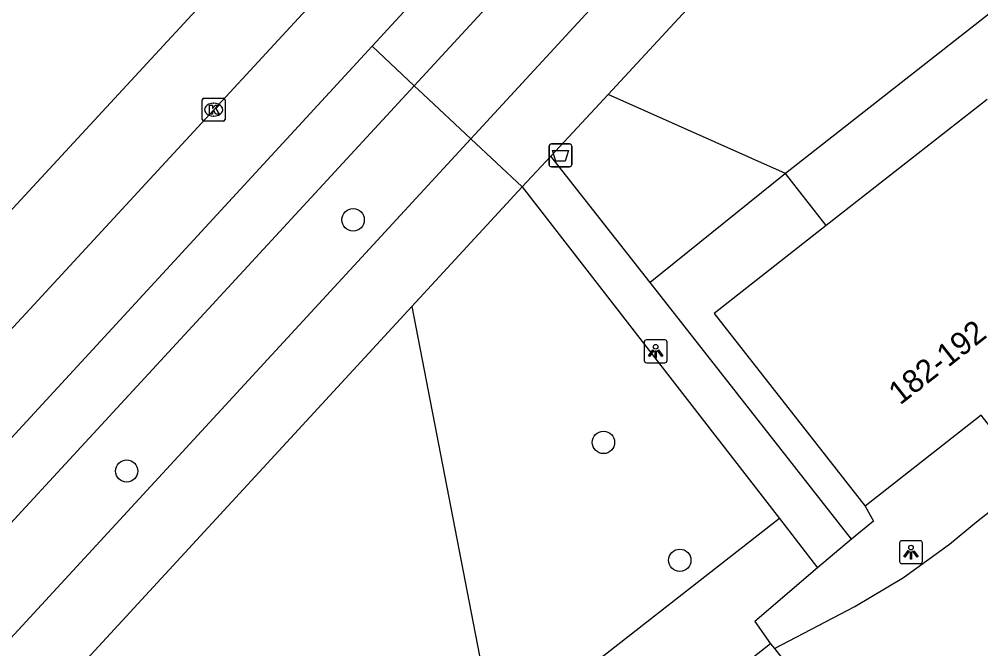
# Model space of a CAD drawing. Extents: x 159222 to 160346, y 381249 to 382166.
# Drawn here: x 159749.19 to 159791.29, y 381761.23 to 381788.78 of the extents above; entities that cross this region are included whole.
import ezdxf

# ---------------------------------------------------------------- set-up
doc = ezdxf.new("R2010")
doc.units = 0
for name, color, linetype in [('IMGEO_Afvalbak', 7, 'Continuous'), ('IMGEO_Boom', 7, 'Continuous'), ('IMGEO_Fietspad_gesloten', 7, 'Continuous'), ('IMGEO_Groenvoorziening', 7, 'Continuous'), ('IMGEO_Haag', 7, 'Continuous'), ('IMGEO_Kolk', 7, 'Continuous'), ('IMGEO_Lichtpunt', 7, 'Continuous'), ('IMGEO_Pand', 7, 'Continuous'), ('IMGEO_Pand_nummerreeks', 7, 'Continuous'), ('IMGEO_Rijbaan_lokaal_open', 7, 'Continuous'), ('IMGEO_Rijbaan_regionaal_gesloten', 7, 'Continuous'), ('IMGEO_Voetpad_open', 7, 'Continuous')]:
    doc.layers.add(name, color=color, linetype=linetype)

msp = doc.modelspace()

# ---------------------------------------------------------------- linework, layer by layer
at = {"layer": 'IMGEO_Afvalbak'}
for p, q in [((159772.393, 381782.419), (159772.393, 381783.219)), ((159772.393, 381783.219), (159772.393, 381782.419)), ((159772.493, 381783.319), (159773.283, 381783.319)), ((159773.283, 381783.319), (159772.493, 381783.319)), ((159773.383, 381783.219), (159773.383, 381782.419)), ((159773.383, 381782.419), (159773.383, 381783.219)), ((159773.283, 381782.319), (159772.493, 381782.319)), ((159772.493, 381782.319), (159773.283, 381782.319))]:
    msp.add_line(p, q, dxfattribs=at)
msp.add_lwpolyline([(159772.536, 381783.033), (159773.24, 381783.033), (159773.091, 381782.563), (159772.685, 381782.563), (159772.536, 381783.033)], dxfattribs=at)
for centre, start, end in [((159772.493, 381783.219), 90, 180), ((159772.493, 381783.219), 90, 180), ((159773.283, 381783.219), 0, 90), ((159773.283, 381783.219), 360, 90), ((159772.493, 381782.419), 180, 270), ((159772.493, 381782.419), 180, 270), ((159773.283, 381782.419), 270, 0), ((159773.283, 381782.419), 270, 0)]:
    msp.add_arc(centre, 0.1, start, end, dxfattribs=at)
at = {"layer": 'IMGEO_Boom'}
for centre in [(159763.809, 381779.998), (159774.772, 381770.259), (159753.893, 381769.006), (159778.115, 381765.1)]:
    msp.add_circle(centre, 0.489, dxfattribs=at)
at = {"layer": 'IMGEO_Fietspad_gesloten'}
for points in [[(159764.638, 381787.591), (159794.097, 381819.547), (159810.621, 381837.416), (159828.552, 381856.501), (159837.374, 381865.672), (159855.691, 381884.114)], [(159856.871, 381881.711), (159847.992, 381872.919), (159830.588, 381855.012), (159812.588, 381835.806), (159766.48, 381785.868)], [(159764.638, 381787.591), (159710.236, 381728.578), (159662.078, 381676.527), (159643.967, 381657.085), (159639.364, 381651.824), (159634.406, 381645.8), (159629.68, 381639.699)], [(159766.48, 381785.868), (159764.638, 381787.591)], [(159627.95, 381634.279), (159632.567, 381639.362), (159637.494, 381645.52), (159642.695, 381651.795), (159649.844, 381659.632), (159712.278, 381726.997), (159749.294, 381767.255), (159766.48, 381785.868)]]:
    msp.add_lwpolyline(points, dxfattribs=at)
at = {"layer": 'IMGEO_Groenvoorziening'}
for points in [[(159820.634, 381811.727), (159782.747, 381782.021)], [(159782.747, 381782.021), (159774.977, 381785.488)], [(159782.747, 381782.021), (159776.812, 381777.256)], [(159784.528, 381779.748), (159782.747, 381782.021)], [(159766.379, 381776.207), (159770.053, 381757.228)], [(159782.474, 381766.931), (159770.053, 381757.228)]]:
    msp.add_lwpolyline(points, dxfattribs=at)
at = {"layer": 'IMGEO_Haag'}
msp.add_lwpolyline([(159766.48, 381785.868), (159766.874, 381785.5), (159768.968, 381783.54)], dxfattribs=at)
at = {"layer": 'IMGEO_Kolk'}
for p, q in [((159757.276, 381785.317), (159758.128, 381785.317)), ((159757.201, 381784.391), (159757.201, 381785.243)), ((159757.689, 381785.097), (159757.714, 381785.097)), ((159758.202, 381785.243), (159758.202, 381784.391)), ((159757.712, 381784.537), (159757.687, 381784.537)), ((159758.128, 381784.317), (159757.276, 381784.317))]:
    msp.add_line(p, q, dxfattribs=at)
for points in [[(159757.276, 381785.317), (159758.128, 381785.317)], [(159757.201, 381784.391), (159757.201, 381785.243)], [(159757.522, 381785.017), (159757.645, 381785.017), (159757.645, 381784.866), (159757.775, 381785.017), (159757.939, 381785.017), (159757.793, 381784.866), (159757.946, 381784.617), (159757.794, 381784.617), (159757.709, 381784.781), (159757.645, 381784.714), (159757.645, 381784.617), (159757.522, 381784.617), (159757.522, 381785.017)], [(159758.202, 381785.243), (159758.202, 381784.391)], [(159758.128, 381784.317), (159757.276, 381784.317)]]:
    msp.add_lwpolyline(points, dxfattribs=at)
for centre, start, end in [((159757.278, 381785.241), 91.552, 178.448), ((159757.278, 381785.241), 91.552, 178.448), ((159758.126, 381785.241), 1.552, 88.448), ((159758.126, 381785.241), 1.552, 88.448), ((159757.278, 381784.393), 181.552, 268.448), ((159757.278, 381784.393), 181.552, 268.448), ((159758.126, 381784.393), 271.552, 358.448), ((159758.126, 381784.393), 271.552, 358.448)]:
    msp.add_arc(centre, 0.0765, start, end, dxfattribs=at)
for centre, major_axis, ratio, start_param, end_param in [((159757.688, 381784.817), (-0.387, 0.002), 0.722429, 4.712389, 7.853982), ((159757.713, 381784.817), (-0.39, 0.002), 0.717154, 1.570796, 4.712389)]:
    msp.add_ellipse(centre, major_axis=major_axis, ratio=ratio, start_param=start_param, end_param=end_param, dxfattribs=at)
at = {"layer": 'IMGEO_Lichtpunt'}
for p, q in [((159777.461, 381774.742), (159776.653, 381774.742)), ((159777.461, 381774.742), (159776.653, 381774.742)), ((159776.559, 381774.647), (159776.559, 381773.84)), ((159776.559, 381774.647), (159776.559, 381773.84)), ((159777.555, 381773.84), (159777.555, 381774.647)), ((159777.555, 381773.84), (159777.555, 381774.647)), ((159776.653, 381773.746), (159777.461, 381773.746)), ((159776.653, 381773.746), (159777.461, 381773.746)), ((159788.642, 381765.953), (159787.834, 381765.953)), ((159788.642, 381765.953), (159787.834, 381765.953)), ((159787.74, 381765.858), (159787.74, 381765.051)), ((159787.74, 381765.858), (159787.74, 381765.051)), ((159788.736, 381765.051), (159788.736, 381765.858)), ((159788.736, 381765.051), (159788.736, 381765.858)), ((159787.834, 381764.957), (159788.642, 381764.957)), ((159787.834, 381764.957), (159788.642, 381764.957))]:
    msp.add_line(p, q, dxfattribs=at)
for points in [[(159776.933, 381774.311), (159776.972, 381774.283), (159776.784, 381774.021), (159776.746, 381774.048), (159776.933, 381774.311)], [(159777.145, 381774.283), (159777.183, 381774.31), (159777.37, 381774.048), (159777.331, 381774.02), (159777.145, 381774.283)], [(159777.035, 381774.263), (159777.082, 381774.263), (159777.082, 381773.941), (159777.035, 381773.941), (159777.035, 381774.263)], [(159788.114, 381765.522), (159788.153, 381765.494), (159787.965, 381765.232), (159787.927, 381765.259), (159788.114, 381765.522)], [(159788.216, 381765.474), (159788.263, 381765.474), (159788.263, 381765.152), (159788.216, 381765.152), (159788.216, 381765.474)], [(159788.326, 381765.494), (159788.364, 381765.521), (159788.551, 381765.259), (159788.512, 381765.231), (159788.326, 381765.494)]]:
    msp.add_lwpolyline(points, dxfattribs=at)
for centre in [(159777.058, 381774.445), (159788.239, 381765.656)]:
    msp.add_circle(centre, 0.0994, dxfattribs=at)
for centre, start, end in [((159776.653, 381774.647), 90, 180), ((159776.653, 381774.647), 90, 180), ((159777.461, 381774.647), 0, 90), ((159777.461, 381774.647), 0, 90), ((159776.653, 381773.84), 180, 270), ((159776.653, 381773.84), 180, 270), ((159777.461, 381773.84), 270, 0), ((159777.461, 381773.84), 270, 360), ((159787.834, 381765.858), 90, 180), ((159787.834, 381765.858), 90, 180), ((159788.642, 381765.858), 0, 90), ((159788.642, 381765.858), 0, 90), ((159787.834, 381765.051), 180, 270), ((159787.834, 381765.051), 180, 270), ((159788.642, 381765.051), 270, 0), ((159788.642, 381765.051), 270, 360)]:
    msp.add_arc(centre, 0.0946, start, end, dxfattribs=at)
at = {"layer": 'IMGEO_Pand'}
for points in [[(159791.568, 381785.266), (159784.528, 381779.748)], [(159784.528, 381779.748), (159779.62, 381775.901), (159786.23, 381767.468)], [(159798.178, 381776.833), (159793.247, 381772.968), (159794.133, 381771.836), (159792.197, 381770.319), (159791.311, 381771.451), (159786.23, 381767.468)], [(159782.092, 381761.449), (159777.204, 381757.626)], [(159782.092, 381761.449), (159782.256, 381761.24)], [(159782.256, 381761.24), (159784.093, 381758.89)]]:
    msp.add_lwpolyline(points, dxfattribs=at)
at = {"layer": 'IMGEO_Rijbaan_lokaal_open'}
msp.add_lwpolyline([(159782.256, 381761.24), (159785.776, 381763.081), (159787.913, 381764.35), (159789.927, 381765.805), (159791.101, 381766.789), (159825.925, 381794.084), (159826.206, 381794.26), (159826.809, 381794.585), (159827.439, 381794.854), (159828.09, 381795.066), (159828.758, 381795.219), (159829.437, 381795.312), (159830.121, 381795.344), (159830.805, 381795.314), (159831.484, 381795.224), (159832.152, 381795.073), (159832.804, 381794.863), (159833.435, 381794.596), (159834.039, 381794.273), (159834.612, 381793.898), (159836.624, 381792.091), (159869.262, 381761.943)], dxfattribs=at)
at = {"layer": 'IMGEO_Rijbaan_regionaal_gesloten'}
for points in [[(159637.399, 381654.559), (159640.048, 381657.48), (159757.702, 381784.817), (159762.299, 381789.78), (159808.382, 381839.524), (159825.175, 381857.422), (159835.047, 381867.74), (159842.203, 381875.059), (159852.47, 381885.258), (159853.494, 381886.181)], [(159562.441, 381576.704), (159564.486, 381578.965), (159572.242, 381587.735), (159595.596, 381613.987), (159600.842, 381619.836), (159608.673, 381628.559), (159619.179, 381640.116), (159632.439, 381654.477), (159662.487, 381686.935), (159673.411, 381698.738), (159692.515, 381719.406), (159697.924, 381725.313), (159711.603, 381740.093), (159741.608, 381772.601), (159749.78, 381781.446), (159760.686, 381793.237), (159777.035, 381810.935), (159791.265, 381826.348), (159802.521, 381838.469), (159810.756, 381847.255), (159814.994, 381851.76)]]:
    msp.add_lwpolyline(points, dxfattribs=at)
at = {"layer": 'IMGEO_Voetpad_open'}
for points in [[(159856.871, 381881.711), (159858.359, 381880.369), (159855.593, 381877.369), (159851.77, 381873.361), (159844.076, 381865.03), (159834.083, 381854.279), (159823.084, 381842.317), (159807.897, 381825.753), (159789.436, 381805.721), (159768.968, 381783.54)], [(159774.977, 381785.488), (159816.54, 381830.384)], [(159772.472, 381782.782), (159774.977, 381785.488)], [(159768.968, 381783.54), (159738.017, 381750), (159653.897, 381658.843), (159629.643, 381632.69)], [(159771.217, 381781.437), (159768.968, 381783.54)], [(159772.472, 381782.782), (159771.217, 381781.437)], [(159776.812, 381777.256), (159772.472, 381782.782)], [(159766.379, 381776.207), (159771.217, 381781.437)], [(159771.217, 381781.437), (159782.474, 381766.931)], [(159785.627, 381766.031), (159776.812, 381777.256)], [(159724.688, 381731.045), (159742.186, 381750), (159766.379, 381776.207)], [(159786.23, 381767.468), (159786.6, 381766.817), (159785.627, 381766.031)], [(159782.474, 381766.931), (159784.152, 381764.768)], [(159785.627, 381766.031), (159784.152, 381764.768)], [(159784.152, 381764.768), (159781.398, 381762.428), (159782.092, 381761.449)]]:
    msp.add_lwpolyline(points, dxfattribs=at)

# ---------------------------------------------------------------- texts
at = {"layer": 'IMGEO_Pand_nummerreeks'}
msp.add_text('182-192', height=1, rotation=38.0898, dxfattribs=at).set_placement((159787.759, 381771.868))

doc.saveas('drawing.dxf')
